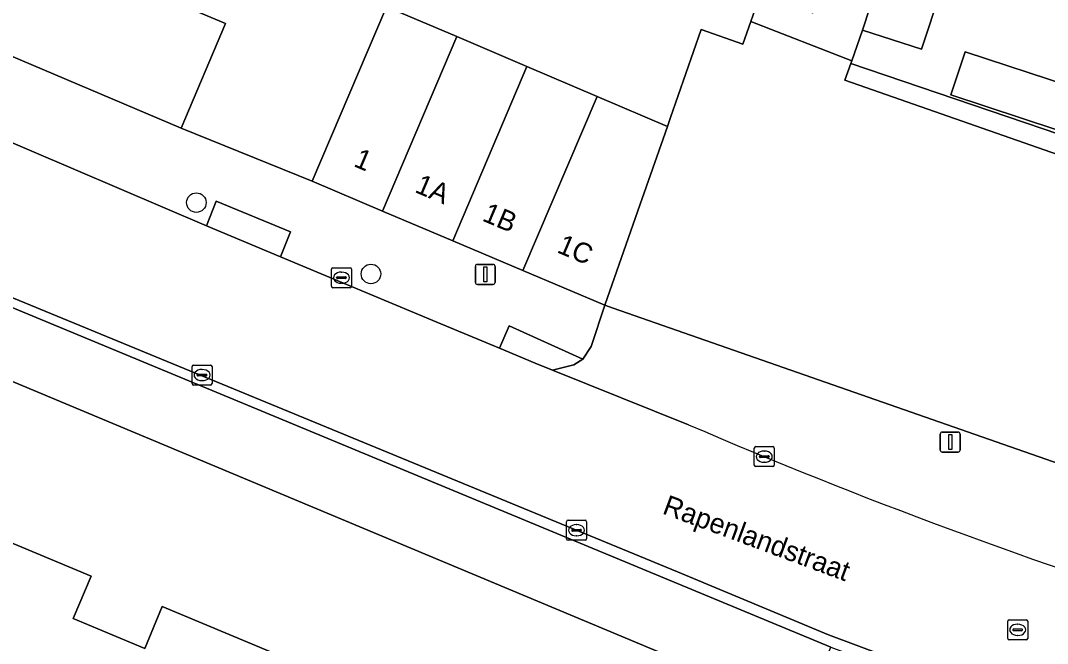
# Model space of a CAD drawing. Extents: x 160554 to 161248, y 385329 to 386506.
# Drawn here: x 160903.3 to 160954.7, y 385834.7 to 385865.9 of the extents above; entities that cross this region are included whole.
import ezdxf

# ---------------------------------------------------------------- set-up
doc = ezdxf.new("R2010")
doc.units = 0
for name, color, linetype in [('IMGEO_Boom', 7, 'Continuous'), ('IMGEO_Erf', 7, 'Continuous'), ('IMGEO_Kolk', 7, 'Continuous'), ('IMGEO_Lichtmast', 7, 'Continuous'), ('IMGEO_Openbare_ruimte_label', 7, 'Continuous'), ('IMGEO_Pand', 7, 'Continuous'), ('IMGEO_Pand_nummerreeks', 7, 'Continuous'), ('IMGEO_Parkeervlak_open', 7, 'Continuous'), ('IMGEO_Rijbaan_lokaal_gesloten', 7, 'Continuous'), ('IMGEO_Rijbaan_lokaal_open', 7, 'Continuous'), ('IMGEO_Rioolput', 7, 'Continuous'), ('IMGEO_Voetpad_open', 7, 'Continuous')]:
    doc.layers.add(name, color=color, linetype=linetype)

msp = doc.modelspace()

# ---------------------------------------------------------------- linework, layer by layer
at = {"layer": 'IMGEO_Boom'}
for centre in [(160912.08, 385856.817), (160920.817, 385853.247)]:
    msp.add_circle(centre, 0.489, dxfattribs=at)
at = {"layer": 'IMGEO_Erf'}
for points in [[(160956.231, 385871.909), (160953.504, 385872.808), (160950.532, 385873.787), (160950.156, 385872.646), (160950.479, 385872.539), (160949.795, 385870.464), (160950.281, 385870.304), (160948.37, 385864.502), (160945.409, 385865.445), (160944.877, 385863.921), (160944.826, 385863.775), (160970.066, 385855.196)], [(160910.557, 385867.047), (160913.545, 385865.778), (160911.32, 385860.54), (160917.871, 385857.887), (160921.594, 385866.621), (160925.108, 385865.125), (160928.622, 385863.628), (160932.136, 385862.132), (160935.65, 385860.635), (160935.807, 385861.085), (160937.341, 385865.474), (160939.428, 385864.745), (160939.825, 385865.879), (160940.298, 385867.232)], [(160913.546, 385782.685), (160926.033, 385808.362), (160935.266, 385805.161), (160939.487, 385803.697), (160944.063, 385814.816), (160945.011, 385814.496), (160949.248, 385827.289), (160949.673, 385828.487), (160949.336, 385828.613), (160946.288, 385829.756), (160942.449, 385831.196), (160941.467, 385831.564), (160939.592, 385827.082), (160938.63, 385824.783), (160910.376, 385836.599), (160909.497, 385834.498), (160905.918, 385835.995), (160906.809, 385838.126), (160889.773, 385845.251)]]:
    msp.add_lwpolyline(points, dxfattribs=at)
msp.add_lwpolyline([(160955.84, 385862.627), (160955.56, 385861.776), (160955.139, 385860.467), (160949.838, 385862.215), (160950.549, 385864.371)], close=True, dxfattribs=at)
at = {"layer": 'IMGEO_Kolk'}
for p, q in [((160918.842, 385852.631), (160918.842, 385853.483)), ((160918.917, 385853.557), (160919.769, 385853.557)), ((160919.33, 385853.337), (160919.355, 385853.337)), ((160919.843, 385853.483), (160919.843, 385852.631)), ((160919.101, 385853.051), (160919.101, 385853.063)), ((160919.539, 385853.014), (160919.141, 385853.014)), ((160919.144, 385853.1), (160919.542, 385853.1)), ((160919.353, 385852.777), (160919.328, 385852.777)), ((160919.585, 385853.063), (160919.585, 385853.051)), ((160919.769, 385852.557), (160918.917, 385852.557)), ((160911.864, 385847.759), (160911.864, 385848.611)), ((160911.939, 385848.685), (160912.791, 385848.685)), ((160912.865, 385848.611), (160912.865, 385847.759)), ((160912.123, 385848.179), (160912.123, 385848.191)), ((160912.561, 385848.142), (160912.163, 385848.142)), ((160912.166, 385848.228), (160912.564, 385848.228)), ((160912.352, 385848.465), (160912.377, 385848.465)), ((160912.607, 385848.191), (160912.607, 385848.179)), ((160912.791, 385847.685), (160911.939, 385847.685)), ((160912.375, 385847.905), (160912.35, 385847.905)), ((160940.002, 385843.676), (160940.002, 385844.528)), ((160940.077, 385844.602), (160940.929, 385844.602)), ((160941.003, 385844.528), (160941.003, 385843.676)), ((160940.261, 385844.096), (160940.261, 385844.108)), ((160940.699, 385844.059), (160940.301, 385844.059)), ((160940.304, 385844.145), (160940.702, 385844.145)), ((160940.49, 385844.382), (160940.515, 385844.382)), ((160940.745, 385844.108), (160940.745, 385844.096)), ((160940.929, 385843.602), (160940.077, 385843.602)), ((160940.513, 385843.822), (160940.488, 385843.822)), ((160930.679, 385840.919), (160931.531, 385840.919)), ((160930.604, 385839.993), (160930.604, 385840.845)), ((160930.863, 385840.413), (160930.863, 385840.425)), ((160931.301, 385840.376), (160930.903, 385840.376)), ((160930.906, 385840.462), (160931.304, 385840.462)), ((160931.092, 385840.699), (160931.117, 385840.699)), ((160931.347, 385840.425), (160931.347, 385840.413)), ((160931.605, 385840.845), (160931.605, 385839.993)), ((160931.531, 385839.919), (160930.679, 385839.919)), ((160931.115, 385840.139), (160931.09, 385840.139))]:
    msp.add_line(p, q, dxfattribs=at)
for points in [[(160918.842, 385852.631), (160918.842, 385853.483)], [(160918.917, 385853.557), (160919.769, 385853.557)], [(160919.843, 385853.483), (160919.843, 385852.631)], [(160919.769, 385852.557), (160918.917, 385852.557)], [(160911.864, 385847.759), (160911.864, 385848.611)], [(160911.939, 385848.685), (160912.791, 385848.685)], [(160912.865, 385848.611), (160912.865, 385847.759)], [(160912.791, 385847.685), (160911.939, 385847.685)], [(160940.002, 385843.676), (160940.002, 385844.528)], [(160940.077, 385844.602), (160940.929, 385844.602)], [(160941.003, 385844.528), (160941.003, 385843.676)], [(160940.929, 385843.602), (160940.077, 385843.602)], [(160930.679, 385840.919), (160931.531, 385840.919)], [(160930.604, 385839.993), (160930.604, 385840.845)], [(160931.605, 385840.845), (160931.605, 385839.993)], [(160931.531, 385839.919), (160930.679, 385839.919)]]:
    msp.add_lwpolyline(points, dxfattribs=at)
for centre, radius, start, end in [((160918.919, 385853.481), 0.0765, 91.552, 178.448), ((160918.919, 385853.481), 0.0765, 91.552, 178.448), ((160919.767, 385853.481), 0.0765, 1.552, 88.448), ((160919.767, 385853.481), 0.0765, 1.552, 88.448), ((160919.141, 385853.06), 0.0403, 85.8775, 175.7526), ((160919.138, 385853.05), 0.0366, 178.938, 274.7102), ((160919.542, 385853.057), 0.043, 264.8664, 352.4533), ((160919.546, 385853.062), 0.0386, 1.7309, 96.639), ((160918.919, 385852.633), 0.0765, 181.552, 268.448), ((160918.919, 385852.633), 0.0765, 181.552, 268.448), ((160919.767, 385852.633), 0.0765, 271.552, 358.448), ((160919.767, 385852.633), 0.0765, 271.552, 358.448), ((160911.941, 385848.609), 0.0765, 91.552, 178.448), ((160911.941, 385848.609), 0.0765, 91.552, 178.448), ((160912.789, 385848.609), 0.0765, 1.552, 88.448), ((160912.789, 385848.609), 0.0765, 1.552, 88.448), ((160912.163, 385848.188), 0.0403, 85.8775, 175.7526), ((160912.16, 385848.178), 0.0366, 178.938, 274.7102), ((160912.564, 385848.185), 0.043, 264.8664, 352.4533), ((160912.568, 385848.19), 0.0386, 1.7309, 96.639), ((160911.941, 385847.761), 0.0765, 181.552, 268.448), ((160911.941, 385847.761), 0.0765, 181.552, 268.448), ((160912.789, 385847.761), 0.0765, 271.552, 358.448), ((160912.789, 385847.761), 0.0765, 271.552, 358.448), ((160940.079, 385844.526), 0.0765, 91.552, 178.448), ((160940.079, 385844.526), 0.0765, 91.552, 178.448), ((160940.927, 385844.526), 0.0765, 1.552, 88.448), ((160940.927, 385844.526), 0.0765, 1.552, 88.448), ((160940.301, 385844.105), 0.0403, 85.8775, 175.7526), ((160940.298, 385844.095), 0.0366, 178.938, 274.7102), ((160940.702, 385844.102), 0.043, 264.8664, 352.4533), ((160940.706, 385844.107), 0.0386, 1.7309, 96.639), ((160940.079, 385843.678), 0.0765, 181.552, 268.448), ((160940.079, 385843.678), 0.0765, 181.552, 268.448), ((160940.927, 385843.678), 0.0765, 271.552, 358.448), ((160940.927, 385843.678), 0.0765, 271.552, 358.448), ((160930.681, 385840.843), 0.0765, 91.552, 178.448), ((160930.681, 385840.843), 0.0765, 91.552, 178.448), ((160931.529, 385840.843), 0.0765, 1.552, 88.448), ((160931.529, 385840.843), 0.0765, 1.552, 88.448), ((160930.903, 385840.422), 0.0403, 85.8775, 175.7526), ((160930.9, 385840.412), 0.0366, 178.938, 274.7102), ((160931.304, 385840.419), 0.043, 264.8664, 352.4533), ((160931.308, 385840.424), 0.0386, 1.7309, 96.639), ((160930.681, 385839.995), 0.0765, 181.552, 268.448), ((160930.681, 385839.995), 0.0765, 181.552, 268.448), ((160931.529, 385839.995), 0.0765, 271.552, 358.448), ((160931.529, 385839.995), 0.0765, 271.552, 358.448)]:
    msp.add_arc(centre, radius, start, end, dxfattribs=at)
for centre, major_axis, ratio, start_param, end_param in [((160919.329, 385853.057), (-0.387, 0.002), 0.722429, 4.712389, 7.853982), ((160919.354, 385853.057), (-0.39, 0.002), 0.717154, 1.570796, 4.712389), ((160912.351, 385848.185), (-0.387, 0.002), 0.722429, 4.712389, 7.853982), ((160912.376, 385848.185), (-0.39, 0.002), 0.717154, 1.570796, 4.712389), ((160940.489, 385844.102), (-0.387, 0.002), 0.722429, 4.712389, 7.853982), ((160940.514, 385844.102), (-0.39, 0.002), 0.717154, 1.570796, 4.712389), ((160931.091, 385840.419), (-0.387, 0.002), 0.722429, 4.712389, 7.853982), ((160931.116, 385840.419), (-0.39, 0.002), 0.717154, 1.570796, 4.712389)]:
    msp.add_ellipse(centre, major_axis=major_axis, ratio=ratio, start_param=start_param, end_param=end_param, dxfattribs=at)
at = {"layer": 'IMGEO_Lichtmast'}
for p, q in [((160926.143, 385853.726), (160926.933, 385853.726)), ((160926.933, 385853.726), (160926.143, 385853.726)), ((160926.043, 385852.826), (160926.043, 385853.626)), ((160926.043, 385853.626), (160926.043, 385852.826)), ((160927.033, 385853.626), (160927.033, 385852.826)), ((160927.033, 385852.826), (160927.033, 385853.626)), ((160926.933, 385852.726), (160926.143, 385852.726)), ((160926.143, 385852.726), (160926.933, 385852.726)), ((160949.311, 385844.433), (160949.311, 385845.233)), ((160949.311, 385845.233), (160949.311, 385844.433)), ((160949.411, 385845.333), (160950.201, 385845.333)), ((160950.201, 385845.333), (160949.411, 385845.333)), ((160950.301, 385845.233), (160950.301, 385844.433)), ((160950.301, 385844.433), (160950.301, 385845.233)), ((160950.201, 385844.333), (160949.411, 385844.333)), ((160949.411, 385844.333), (160950.201, 385844.333))]:
    msp.add_line(p, q, dxfattribs=at)
for points in [[(160926.463, 385853.601), (160926.613, 385853.601), (160926.613, 385852.851), (160926.463, 385852.851), (160926.463, 385853.601)], [(160949.731, 385845.208), (160949.881, 385845.208), (160949.881, 385844.458), (160949.731, 385844.458), (160949.731, 385845.208)]]:
    msp.add_lwpolyline(points, dxfattribs=at)
for centre, start, end in [((160926.143, 385853.626), 90, 180), ((160926.143, 385853.626), 90, 180), ((160926.933, 385853.626), 0, 90), ((160926.933, 385853.626), 360, 90), ((160926.143, 385852.826), 180, 270), ((160926.143, 385852.826), 180, 270), ((160926.933, 385852.826), 270, 0), ((160926.933, 385852.826), 270, 0), ((160949.411, 385845.233), 90, 180), ((160949.411, 385845.233), 90, 180), ((160950.201, 385845.233), 0, 90), ((160950.201, 385845.233), 360, 90), ((160949.411, 385844.433), 180, 270), ((160949.411, 385844.433), 180, 270), ((160950.201, 385844.433), 270, 0), ((160950.201, 385844.433), 270, 0)]:
    msp.add_arc(centre, 0.1, start, end, dxfattribs=at)
at = {"layer": 'IMGEO_Pand'}
for points in [[(160951.054, 385882.644), (160945.756, 385884.39), (160945.397, 385883.298), (160942.548, 385884.237), (160940.984, 385879.489), (160940.286, 385877.371), (160945.974, 385875.499), (160944.831, 385872.031), (160942.944, 385866.307), (160940.298, 385867.232), (160939.825, 385865.879), (160944.877, 385863.921), (160945.409, 385865.445)], [(160956.188, 385880.953), (160951.054, 385882.644), (160945.409, 385865.445), (160948.37, 385864.502), (160950.281, 385870.304), (160949.795, 385870.464), (160950.479, 385872.539), (160950.156, 385872.646), (160950.532, 385873.787), (160953.504, 385872.808)], [(160915.8, 385873.09), (160903.823, 385878.191), (160903.648, 385878.265), (160903.448, 385877.775), (160901.547, 385873.307), (160905.507, 385871.63), (160907.045, 385870.979), (160906.151, 385868.902), (160904.614, 385869.556), (160899.733, 385871.634), (160899.536, 385871.153), (160897.512, 385866.406), (160911.32, 385860.54), (160913.545, 385865.778), (160910.557, 385867.047), (160911.399, 385869.106), (160913.688, 385868.131)], [(160925.108, 385865.125), (160921.594, 385866.621), (160917.871, 385857.887), (160921.391, 385856.396)], [(160944.538, 385862.952), (160944.826, 385863.775), (160944.877, 385863.921), (160939.825, 385865.879), (160939.428, 385864.745), (160937.341, 385865.474), (160935.807, 385861.085), (160935.65, 385860.635), (160934.169, 385856.4), (160932.519, 385851.68), (160932.947, 385851.53), (161000, 385828.117), (161011.302, 385824.17), (161015.15, 385835.043), (161016.153, 385837.917), (161000, 385843.564)], [(160928.622, 385863.628), (160925.108, 385865.125), (160921.391, 385856.396), (160924.907, 385854.905)], [(160955.84, 385862.627), (160950.549, 385864.371), (160949.838, 385862.215), (160955.139, 385860.467), (160955.56, 385861.776)], [(160932.136, 385862.132), (160928.622, 385863.628), (160924.907, 385854.905), (160928.424, 385853.415)], [(160935.65, 385860.635), (160932.136, 385862.132), (160928.424, 385853.415), (160932.515, 385851.682), (160932.519, 385851.68), (160934.169, 385856.4)], [(160889.773, 385845.251), (160906.809, 385838.126), (160905.918, 385835.995), (160909.497, 385834.498), (160910.376, 385836.599), (160938.63, 385824.783), (160939.592, 385827.082), (160941.467, 385831.564), (160941.521, 385831.694), (160892.651, 385852.132)]]:
    msp.add_lwpolyline(points, close=True, dxfattribs=at)
at = {"layer": 'IMGEO_Parkeervlak_open'}
for points in [[(160893.698, 385854.337), (160892.651, 385852.132), (160941.521, 385831.694), (160941.467, 385831.564), (160942.449, 385831.196), (160943.83, 385834.567), (160893.952, 385855.26)], [(160932.947, 385851.53), (160932.519, 385851.68), (160932.515, 385851.682), (160931.843, 385849.611), (160931.425, 385848.983), (160931.419, 385848.974), (160930.964, 385848.698), (160929.905, 385848.43), (160936.711, 385845.699)], [(161019.795, 385820.06), (161020.216, 385821.058), (161011.302, 385824.17), (161000, 385828.117), (160932.947, 385851.53)]]:
    msp.add_lwpolyline(points, dxfattribs=at)
msp.add_arc((161043.656, 386094.26), 270.592, 246.71981, 252.6862, dxfattribs=at)
at = {"layer": 'IMGEO_Rijbaan_lokaal_gesloten'}
msp.add_lwpolyline([(160936.711, 385845.699), (160929.905, 385848.43), (160929.029, 385848.781), (160927.245, 385849.527), (160924.113, 385850.835), (160916.29, 385854.104), (160912.588, 385855.659), (160903.848, 385859.395), (160899.484, 385861.26), (160896.184, 385862.656), (160893.378, 385856.039), (160900.444, 385853.054), (160936.154, 385838.328), (160943.719, 385835.176), (160953.399, 385831.56)], dxfattribs=at)
msp.add_arc((161043.656, 386094.26), 270.592, 246.71981, 252.6862, dxfattribs=at)
at = {"layer": 'IMGEO_Rijbaan_lokaal_open'}
msp.add_lwpolyline([(160953.399, 385831.56), (160943.719, 385835.176), (160936.154, 385838.328), (160900.444, 385853.054), (160893.378, 385856.039), (160893.195, 385855.607), (160893.326, 385855.547), (160893.484, 385855.474), (160893.513, 385855.461), (160893.952, 385855.26), (160943.83, 385834.567), (160947.696, 385833.124), (160950.55, 385832.059), (160954.657, 385830.526), (160962.252, 385827.866), (160967.092, 385826.298), (161022.331, 385808.398)], dxfattribs=at)
at = {"layer": 'IMGEO_Rioolput'}
for p, q in [((160952.683, 385835.006), (160952.683, 385835.858)), ((160952.758, 385835.932), (160953.61, 385835.932)), ((160953.684, 385835.858), (160953.684, 385835.006)), ((160952.942, 385835.426), (160952.942, 385835.438)), ((160953.38, 385835.389), (160952.982, 385835.389)), ((160952.985, 385835.475), (160953.383, 385835.475)), ((160953.171, 385835.712), (160953.196, 385835.712)), ((160953.426, 385835.438), (160953.426, 385835.426)), ((160953.61, 385834.932), (160952.758, 385834.932)), ((160953.194, 385835.152), (160953.169, 385835.152))]:
    msp.add_line(p, q, dxfattribs=at)
for points in [[(160952.683, 385835.006), (160952.683, 385835.858)], [(160952.758, 385835.932), (160953.61, 385835.932)], [(160953.684, 385835.858), (160953.684, 385835.006)], [(160953.61, 385834.932), (160952.758, 385834.932)]]:
    msp.add_lwpolyline(points, dxfattribs=at)
for centre, radius, start, end in [((160952.76, 385835.856), 0.0765, 91.552, 178.448), ((160952.76, 385835.856), 0.0765, 91.552, 178.448), ((160953.608, 385835.856), 0.0765, 1.552, 88.448), ((160953.608, 385835.856), 0.0765, 1.552, 88.448), ((160952.982, 385835.435), 0.0403, 85.8775, 175.7526), ((160952.979, 385835.425), 0.0366, 178.938, 274.7102), ((160953.383, 385835.432), 0.043, 264.8664, 352.4533), ((160953.387, 385835.437), 0.0386, 1.7309, 96.639), ((160952.76, 385835.008), 0.0765, 181.552, 268.448), ((160952.76, 385835.008), 0.0765, 181.552, 268.448), ((160953.608, 385835.008), 0.0765, 271.552, 358.448), ((160953.608, 385835.008), 0.0765, 271.552, 358.448)]:
    msp.add_arc(centre, radius, start, end, dxfattribs=at)
for centre, major_axis, ratio, start_param, end_param in [((160953.17, 385835.432), (-0.387, 0.002), 0.722429, 4.712389, 7.853982), ((160953.195, 385835.432), (-0.39, 0.002), 0.717154, 1.570796, 4.712389)]:
    msp.add_ellipse(centre, major_axis=major_axis, ratio=ratio, start_param=start_param, end_param=end_param, dxfattribs=at)
at = {"layer": 'IMGEO_Voetpad_open'}
for points in [[(160899.484, 385861.26), (160903.848, 385859.395), (160912.588, 385855.659), (160913.079, 385856.883), (160916.788, 385855.357), (160916.29, 385854.104), (160924.113, 385850.835), (160927.245, 385849.527), (160927.738, 385850.657), (160931.425, 385848.983), (160931.843, 385849.611), (160932.515, 385851.682), (160928.424, 385853.415), (160924.907, 385854.905), (160921.391, 385856.396), (160917.871, 385857.887), (160911.32, 385860.54), (160897.512, 385866.406)], [(160970.066, 385855.196), (160944.826, 385863.775), (160944.538, 385862.952), (161000, 385843.564)]]:
    msp.add_lwpolyline(points, dxfattribs=at)
for points in [[(160913.079, 385856.883), (160912.588, 385855.659), (160916.29, 385854.104), (160916.788, 385855.357)], [(160927.738, 385850.657), (160927.245, 385849.527), (160929.029, 385848.781), (160929.905, 385848.43), (160930.964, 385848.698), (160931.419, 385848.974), (160931.425, 385848.983)]]:
    msp.add_lwpolyline(points, close=True, dxfattribs=at)

# ---------------------------------------------------------------- texts
at = {"layer": 'IMGEO_Openbare_ruimte_label'}
msp.add_text('Rapenlandstraat', height=1, rotation=339.645, dxfattribs=at).set_placement((160935.352, 385841.267))
at = {"layer": 'IMGEO_Pand_nummerreeks'}
for s, p in [('1', (160919.902, 385858.656)), ('1A', (160922.962, 385857.359)), ('1B', (160926.335, 385855.93)), ('1C', (160930.077, 385854.344))]:
    msp.add_text(s, height=1, rotation=337.0359, dxfattribs=at).set_placement(p)

doc.saveas('drawing.dxf')
